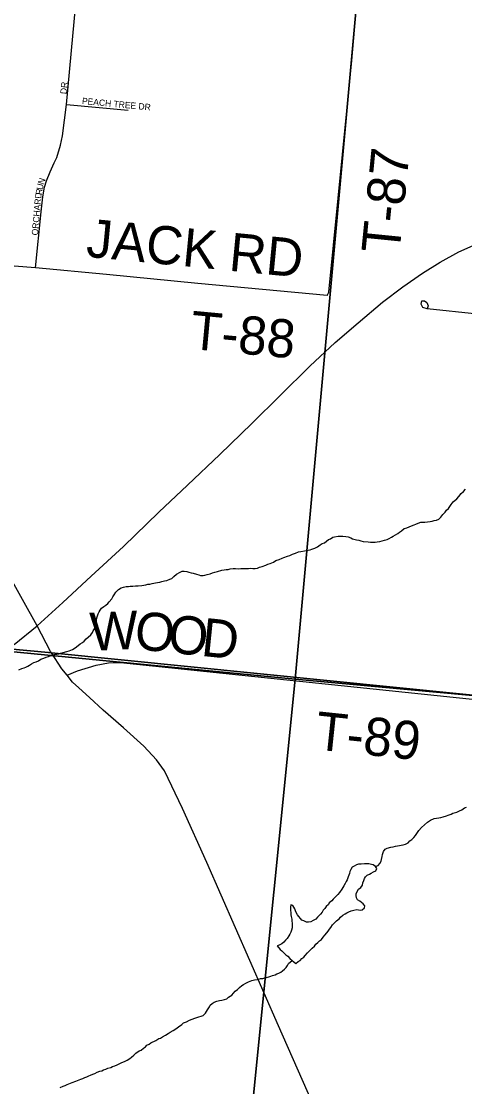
# Model space of a CAD drawing. Extents: x 1310247 to 1664935, y 284496 to 704931.
# Drawn here: x 1494175 to 1497662, y 511730 to 520097 of the extents above; entities that cross this region are included whole.
import ezdxf

# ---------------------------------------------------------------- set-up
doc = ezdxf.new("R2010")
doc.units = 0
for name, color, linetype in [('GM_P_State_Location', 7, 'Continuous'), ('GM_X_Adjacent_County', 7, 'Continuous'), ('GM_X_County', 7, 'Continuous'), ('GM_X_County_Road_Text', 7, 'Continuous'), ('GM_X_County_Subdivision_Text', 7, 'Continuous'), ('GM_X_Minor_River', 7, 'Continuous'), ('GM_X_Minor_River_Text', 7, 'Continuous'), ('GM_X_State_Location', 7, 'Continuous'), ('GM_X_State_Shield', 7, 'Continuous'), ('GM_X_Township_Subdivision', 7, 'Continuous')]:
    doc.layers.add(name, color=color, linetype=linetype)

msp = doc.modelspace()

# ---------------------------------------------------------------- linework, layer by layer
at = {"layer": 'GM_X_Adjacent_County'}
for points in [[(1512140, 513465.9), (1508014.5, 513835.1), (1507776.5, 513856.4), (1506824.4, 513944.8), (1506638.7, 513961.6), (1506616.4, 513963.6), (1501430.9, 514433.2), (1494413.1, 515137), (1494389.6, 515139.4), (1494077.2, 515169.8)], [(1494077.2, 515169.8), (1494389.6, 515139.4), (1494413.1, 515137), (1501430.9, 514433.2), (1501118.3, 511375.5)]]:
    msp.add_lwpolyline(points, dxfattribs=at)
at = {"layer": 'GM_X_County'}
for points in [[(1491422.7, 521127.7), (1496845.7, 520606.4), (1496329.6, 514931.2), (1490846.7, 515461.6)], [(1496845.7, 520606.4), (1502005.1, 520103.9), (1501457.6, 514459.3), (1496329.6, 514931.2)], [(1490846.7, 515461.6), (1496329.6, 514931.2), (1495825.8, 509911.6), (1490330.6, 510528.2)], [(1501457.6, 514459.3), (1500914.6, 509372.6), (1495825.8, 509911.6), (1496329.6, 514931.2)]]:
    msp.add_lwpolyline(points, close=True, dxfattribs=at)
at = {"layer": 'GM_X_County_Road_Text'}
for points in [[(1494578.3, 514907.9), (1494578.1, 514908.1), (1494536.2, 514960.6), (1494495.2, 515011.4), (1494413.2, 515137), (1494406.2, 515147.7), (1494299.3, 515349.1), (1494055.8, 515786.3)], [(1496620.4, 511253.7), (1496198.2, 512207.6), (1495633.5, 513491), (1495444.4, 513913.9), (1495302.3, 514210.6), (1495239.1, 514297), (1495138.4, 514404.7), (1494979.9, 514549.1), (1494819.5, 514686.2), (1494710.8, 514786), (1494628, 514861.7), (1494578.3, 514907.9)]]:
    msp.add_lwpolyline(points, dxfattribs=at)
at = {"layer": 'GM_X_County_Subdivision_Text'}
for points in [[(1496579.5, 517943.7), (1496592.9, 517970.6), (1496773.6, 519789.2), (1496913.8, 521369.4)], [(1496579.5, 517943.7), (1495564.1, 518036.8), (1494846.6, 518109.2), (1494287.6, 518161), (1493815.1, 518196.9)], [(1501722.1, 517377.3), (1497366.9, 517838.7), (1497333.5, 517849.9), (1497320.3, 517874.9), (1497324.8, 517900.7), (1497345.8, 517902.7), (1497363.7, 517887.9), (1497374.1, 517861.4), (1497366.9, 517839.7)], [(1494536.2, 514960.6), (1494618.2, 514997.1), (1494763.4, 515039.9), (1494862.3, 515058.6), (1494956.7, 515061.3), (1497997.7, 514745.3), (1498000.7, 514745.1)]]:
    msp.add_lwpolyline(points, dxfattribs=at)
at = {"layer": 'GM_X_Minor_River'}
for points in [[(1496721.5, 513087.4), (1496735.8, 513095), (1496752.2, 513102.5), (1496770.6, 513112), (1496790.8, 513117.3), (1496815, 513120.6), (1496841, 513115.8), (1496857.2, 513119.3), (1496873.8, 513134.8), (1496876.3, 513150.8), (1496864.7, 513165.2), (1496851.1, 513177.6), (1496837.3, 513186), (1496819.6, 513198.6), (1496812.1, 513212.9), (1496808.6, 513231), (1496809.1, 513245), (1496817.7, 513262.8), (1496828.4, 513280.5), (1496844.9, 513294), (1496857.5, 513311.6), (1496862.2, 513331.5), (1496868.8, 513349.4), (1496873.4, 513365.2), (1496881.8, 513379), (1496896.3, 513390.6), (1496912.7, 513400.1), (1496927, 513407.7), (1496945.4, 513417.1), (1496963.7, 513424.6), (1496972.3, 513442.3), (1496960.8, 513458.7), (1496943.2, 513471.3), (1496929.2, 513475.7), (1496909.3, 513480.3), (1496891.2, 513480.9), (1496873.1, 513479.5), (1496849, 513478.2), (1496826.8, 513476.9), (1496812.6, 513473.3), (1496794.2, 513461.8), (1496777.8, 513454.3), (1496767.2, 513436.6), (1496758.6, 513418.9), (1496756.1, 513404.9), (1496751.6, 513391), (1496747.2, 513377.2), (1496738.4, 513355.4), (1496729.9, 513341.6), (1496721.4, 513325.9), (1496712.7, 513308.1), (1496704.2, 513294.3), (1496695.7, 513280.6), (1496676.8, 513255.1), (1496664.2, 513239.5), (1496647.5, 513220), (1496626.9, 513202.5), (1496618.4, 513188.8), (1496597.8, 513173.4), (1496591.3, 513159.6), (1496572.7, 513144.1), (1496562.2, 513130.4), (1496549.7, 513116.8), (1496541.1, 513101), (1496528.5, 513085.4), (1496503.6, 513060.1), (1496491, 513044.5), (1496470.6, 513035.1), (1496452.2, 513025.6), (1496434, 513022.2), (1496418, 513022.7), (1496396.2, 513031.4), (1496382.3, 513037.8), (1496370.7, 513052.2), (1496357.1, 513066.6), (1496347.6, 513080.9), (1496334.2, 513103.4), (1496326.9, 513125.6), (1496309.7, 513152.2), (1496295.9, 513158.7), (1496291.3, 513140.8), (1496292.8, 513126.7), (1496292.3, 513112.7), (1496293.9, 513098.6), (1496295.3, 513080.5), (1496296.8, 513066.5), (1496302.2, 513046.3), (1496303.7, 513030.2), (1496305.2, 513014.1), (1496306.6, 512998.1), (1496306, 512978), (1496301.4, 512960.1), (1496294.8, 512944.3), (1496286.3, 512928.6), (1496279.8, 512914.7), (1496265.1, 512895.1), (1496252.5, 512879.5), (1496239.9, 512863.9), (1496225.5, 512852.3), (1496203, 512841), (1496188.8, 512837.4)], [(1496305.4, 512722.2), (1496319.3, 512711.2), (1496334.9, 512698.7), (1496353.5, 512714.1), (1496367.8, 512721.7), (1496380.4, 512737.3), (1496396.8, 512746.8), (1496407.3, 512760.5), (1496426, 512780), (1496444.8, 512799.5), (1496463.5, 512818.9), (1496480, 512832.4), (1496492.6, 512848.1), (1496507.1, 512861.6), (1496521.6, 512875.2), (1496536.1, 512886.8), (1496548.7, 512904.4), (1496561.3, 512920.1), (1496577.9, 512937.6), (1496588.4, 512951.3), (1496599, 512967), (1496609.5, 512980.7), (1496622.2, 513000.3), (1496638.8, 513015.9), (1496655.4, 513033.4), (1496674, 513048.8), (1496686.5, 513062.5), (1496705.1, 513077.9), (1496721.5, 513087.4)], [(1496188.8, 512837.4), (1496211.9, 512806.6), (1496225.6, 512796.2), (1496241.2, 512781.7), (1496256.8, 512765.2), (1496270.5, 512754.7), (1496287.9, 512736.2), (1496305.4, 512722.2)]]:
    msp.add_lwpolyline(points, dxfattribs=at)
at = {"layer": 'GM_X_Minor_River_Text'}
for points in [[(1496286, 515901.8), (1496308.4, 515911.2), (1496332.8, 515920.4), (1496355.3, 515929.8), (1496373.5, 515933.2), (1496403.8, 515938.3), (1496430.1, 515943.5), (1496446.2, 515947), (1496460.5, 515952.6), (1496482.8, 515957.9), (1496505.2, 515969.2), (1496525.9, 515984.6), (1496542.3, 515996.1), (1496558.6, 516001.6), (1496575.1, 516015.1), (1496591.5, 516026.6), (1496605.8, 516032.2), (1496624.3, 516045.7), (1496638.4, 516047.2), (1496666.7, 516052.4), (1496688.9, 516053.7), (1496704.9, 516053.2), (1496727, 516050.5), (1496745, 516048), (1496766.8, 516039.3), (1496780.6, 516032.8), (1496810.5, 516025.9), (1496828.5, 516021.3), (1496844.4, 516016.8), (1496864.3, 516012.2), (1496902.4, 516009), (1496920.4, 516006.5), (1496934.5, 516006), (1496958.6, 516007.3), (1496974.7, 516008.8), (1496994.9, 516012.2), (1497013.2, 516017.6), (1497031.5, 516023.1), (1497051.7, 516028.5), (1497068, 516034), (1497086.5, 516045.4), (1497100.8, 516053), (1497119.2, 516064.5), (1497135.6, 516074), (1497150.1, 516085.5), (1497164.5, 516095.1), (1497187.2, 516114.5), (1497207.5, 516119.8), (1497244.1, 516134.7), (1497264.5, 516142.1), (1497278.7, 516147.7), (1497297, 516155.1), (1497317.4, 516162.5), (1497333.5, 516164), (1497347.6, 516163.6), (1497369.7, 516164.9), (1497391.9, 516168.2), (1497406.1, 516171.8), (1497422.3, 516175.3), (1497440.5, 516178.8), (1497458.9, 516188.2), (1497473.4, 516201.8), (1497490.2, 516223.3), (1497508.8, 516240.8), (1497519.4, 516256.5), (1497534, 516272), (1497555.1, 516301.5), (1497571.8, 516323), (1497600.7, 516346.1), (1497617.4, 516365.6), (1497634.3, 516389.2), (1497652.9, 516404.6), (1497669.6, 516422.1)], [(1494577.8, 515163.1), (1494600.3, 515176.5), (1494623, 515193.8), (1494639.5, 515207.3), (1494656, 515218.8), (1494670.4, 515228.4), (1494687, 515245.9), (1494701.6, 515261.5), (1494722.3, 515278.9), (1494734.9, 515296.5), (1494741.4, 515310.3), (1494752, 515326), (1494756.4, 515339.9), (1494759.1, 515359.9), (1494763.7, 515377.8), (1494766.2, 515391.7), (1494770.9, 515411.6), (1494775.4, 515427.5), (1494779.9, 515443.4), (1494788.5, 515459.2), (1494797, 515472.9), (1494807.6, 515488.6), (1494824.1, 515502.1), (1494840.5, 515511.7), (1494855, 515525.2), (1494865.5, 515538.9), (1494886.3, 515560.3), (1494894.9, 515578.1), (1494905.5, 515593.8), (1494918.2, 515613.5), (1494941, 515634.8), (1494961.5, 515648.2), (1494979.8, 515653.6), (1495000, 515657), (1495018.1, 515658.5), (1495032.2, 515660), (1495052.4, 515661.4), (1495074.5, 515662.7), (1495094.7, 515664.1), (1495122.9, 515667.2), (1495139, 515668.8), (1495155.2, 515672.3), (1495171.4, 515675.8), (1495185.5, 515677.3), (1495203.8, 515682.8), (1495217.9, 515684.3), (1495232.1, 515687.9), (1495246.2, 515689.5), (1495264.4, 515692.9), (1495280.6, 515696.4), (1495302.9, 515701.8), (1495321.1, 515705.2), (1495343.5, 515716.5), (1495359.8, 515722), (1495376.3, 515735.6), (1495397.1, 515755), (1495423.7, 515770.2), (1495440, 515777.7), (1495456.1, 515779.2), (1495478.1, 515776.5), (1495494.1, 515772), (1495511.9, 515765.4), (1495527.9, 515763), (1495553.8, 515754.1), (1495571.7, 515749.6), (1495585.6, 515745.1), (1495605.7, 515744.5), (1495619.9, 515748.1), (1495638.1, 515751.5), (1495660.4, 515758.9), (1495678.7, 515766.3), (1495696.9, 515769.8), (1495717.2, 515775.1), (1495753.7, 515786), (1495771.9, 515789.5), (1495786, 515791), (1495802.2, 515792.5), (1495818.4, 515798.1), (1495840.6, 515799.4), (1495860.6, 515798.8), (1495882.7, 515798.1), (1495902.9, 515799.5), (1495929, 515800.7), (1495945.1, 515800.2), (1495963.2, 515799.6), (1495977.3, 515801.2), (1495997.3, 515800.5), (1496013.4, 515800.1), (1496033.6, 515803.4), (1496049.9, 515811), (1496070.2, 515816.3), (1496098.6, 515825.5), (1496115, 515833), (1496133.2, 515838.4), (1496157.7, 515849.7), (1496178.2, 515863.1), (1496204.6, 515870.3), (1496227, 515879.6), (1496241.3, 515885.2), (1496269.8, 515896.3), (1496286, 515901.8)], [(1494156.6, 515003.8), (1494179, 515013.1), (1494197.3, 515018.6), (1494211.5, 515024.1), (1494225.8, 515031.7), (1494240.2, 515041.3), (1494256.6, 515050.8), (1494275, 515060.3), (1494291.3, 515067.8), (1494311.7, 515075.2), (1494328.1, 515086.7), (1494352.5, 515095.9), (1494370.9, 515103.4), (1494389.1, 515108.8), (1494403.4, 515114.4), (1494417.6, 515118), (1494433.8, 515123.5), (1494454, 515126.9), (1494470.2, 515130.4), (1494484.4, 515133.9), (1494504.7, 515139.3), (1494533, 515146.5), (1494551.3, 515151.9), (1494577.8, 515163.1)], [(1496960.8, 513458.7), (1496981.2, 513468.1), (1496995.7, 513481.7), (1497004.4, 513501.5), (1497008.9, 513515.3), (1497013.7, 513537.2), (1497016.2, 513553.2), (1497025, 513577), (1497035.7, 513594.6), (1497052, 513602.2), (1497080.4, 513611.3), (1497098.6, 513614.7), (1497116.9, 513620.2), (1497133, 513621.7), (1497149.1, 513623.2), (1497163.3, 513626.8), (1497179.4, 513628.3), (1497197.7, 513633.7), (1497218.2, 513645.1), (1497230.7, 513660.8), (1497247.2, 513672.3), (1497261.8, 513687.8), (1497274.3, 513701.5), (1497291.2, 513727), (1497301.7, 513740.7), (1497322.6, 513766.1), (1497345.4, 513787.4), (1497370.2, 513808.7), (1497392.8, 513824), (1497423.4, 513835.1), (1497439.5, 513838.6), (1497459.7, 513842), (1497473.9, 513843.6), (1497494.1, 513849), (1497518.6, 513858.2), (1497532.7, 513861.8), (1497555.1, 513871.1), (1497569.5, 513878.7), (1497599.8, 513885.8), (1497622.3, 513897.1), (1497640.6, 513904.5), (1497661.2, 513919.9), (1497675.5, 513925.5)], [(1494879.3, 511882), (1494893.6, 511887.6), (1494911.8, 511893), (1494928.2, 511900.5), (1494950.6, 511911.9), (1494967, 511919.4), (1494987.4, 511928.8), (1495007.8, 511938.2), (1495028.3, 511951.6), (1495042.7, 511963.1), (1495059.3, 511976.6), (1495075.9, 511992.2), (1495102.6, 512011.4), (1495116.9, 512017), (1495137.5, 512032.3), (1495151.8, 512041.9), (1495162.3, 512055.6), (1495180.7, 512063.1), (1495195.1, 512074.6), (1495233.9, 512093.5), (1495256.5, 512108.8), (1495270.7, 512112.4), (1495287.1, 512121.9), (1495309.6, 512135.2), (1495330.1, 512146.6), (1495346.6, 512158.1), (1495371.1, 512171.4), (1495391.7, 512184.8), (1495412.3, 512200.2), (1495437, 512219.5), (1495451.5, 512231), (1495473.9, 512240.4), (1495498.3, 512251.6), (1495518.8, 512261), (1495541.1, 512268.3), (1495571.5, 512277.4), (1495589.8, 512282.9), (1495606.1, 512290.4), (1495622.8, 512307.9), (1495639.7, 512333.4), (1495654.5, 512357), (1495661, 512370.8), (1495675.5, 512382.4), (1495691.9, 512393.9), (1495712.3, 512401.3), (1495734.5, 512406.6), (1495752.7, 512410.1), (1495773, 512415.5), (1495791.3, 512420.9), (1495805.7, 512432.5), (1495830.4, 512449.8), (1495845, 512465.3), (1495857.5, 512479), (1495876.1, 512494.4), (1495892.6, 512507.9), (1495909.2, 512523.5), (1495923.6, 512533), (1495942, 512542.5), (1495962.4, 512553.9), (1495988.9, 512563.1), (1496009.1, 512568.5), (1496029.3, 512571.8), (1496043.5, 512575.4), (1496057.7, 512579), (1496075.8, 512580.4), (1496090, 512584), (1496104.2, 512587.6), (1496122.5, 512593), (1496136.7, 512598.6), (1496150.9, 512602.1), (1496171.2, 512609.5), (1496185.6, 512617.1), (1496201.8, 512622.6), (1496216.1, 512630.2), (1496230.5, 512639.8), (1496245, 512653.3), (1496257.5, 512667), (1496268, 512680.7), (1496276.6, 512696.5), (1496305.4, 512722.2)], [(1494480.3, 511724), (1494504.7, 511733.3), (1494520.9, 511738.8), (1494535.3, 511748.4), (1494576, 511763.1), (1494604.5, 511774.3), (1494643.2, 511789.1), (1494659.4, 511794.6), (1494675.7, 511802.1), (1494690, 511807.7), (1494706.3, 511815.2), (1494720.6, 511820.8), (1494738.9, 511828.2), (1494755.1, 511833.8), (1494771.5, 511843.3), (1494791.9, 511850.7), (1494808.1, 511854.2), (1494822.4, 511863.7), (1494840.6, 511867.2), (1494855, 511874.8), (1494879.3, 511882)]]:
    msp.add_lwpolyline(points, dxfattribs=at)
at = {"layer": 'GM_X_State_Location'}
for points in [[(1494287.6, 518161), (1494331.3, 518599.5), (1494343.8, 518718.5), (1494357.2, 518793.6), (1494374.2, 518842.8), (1494401.9, 518915.3), (1494434.2, 518986), (1494455.6, 519027.1), (1494485.1, 519124.7), (1494500.4, 519196.2), (1494529.9, 519443.1), (1494631.9, 520518.5)], [(1494529.9, 519443.1), (1495015.6, 519399.3)]]:
    msp.add_lwpolyline(points, dxfattribs=at)
at = {"layer": 'GM_X_State_Shield'}
msp.add_lwpolyline([(1494120.7, 515203), (1494299.3, 515349.1), (1494502, 515533.1), (1494723.8, 515738.6), (1494980.4, 515973.3), (1495257.8, 516241.7), (1495481.8, 516453.1), (1495736.5, 516693.9), (1495987.3, 516938.9), (1496211.3, 517158.3), (1496445.7, 517387.6), (1496642.9, 517573.6), (1496823.3, 517729.8), (1497015.9, 517889.8), (1497175.5, 518012.5), (1497330.6, 518119.2), (1497469.2, 518204.3), (1497615.7, 518285.1), (1497776.1, 518357.6)], dxfattribs=at)

# ---------------------------------------------------------------- texts
at = {"layer": 'GM_P_State_Location'}
for s, rotation, p in [('DR', 83.982, (1494530.8, 519522.7)), ('PEACH TREE DR', 354.61154, (1494651.1, 519447.5)), ('U', 77.99989, (1494342.5, 518769.2)), ('N', 70.94304, (1494351.2, 518810.7)), ('ORCHARD', 84.95717, (1494306.4, 518413.8)), ('R', 82.10686, (1494337.2, 518730.9))]:
    msp.add_text(s, height=50, rotation=rotation, dxfattribs=at).set_placement(p)
at = {"layer": 'GM_X_Township_Subdivision'}
for s, rotation, p in [('T-87', 84.32502, (1497148.3, 518264.6)), ('JACK', 354.51088, (1494679.1, 518248.4)), ('RD', 354.53545, (1495801, 518138.8)), ('T-88', 354.67744, (1495495.1, 517524.9)), ('W', 2.62643, (1494721.9, 515151.8)), ('O', 354.22018, (1495057.5, 515168)), ('O', 354.10273, (1495320, 515141.4)), ('D', 354.1047, (1495582.6, 515114.3)), ('T-89', 353.97305, (1496478.7, 514379.5))]:
    msp.add_text(s, height=300, rotation=rotation, dxfattribs=at).set_placement(p)

doc.saveas('drawing.dxf')
